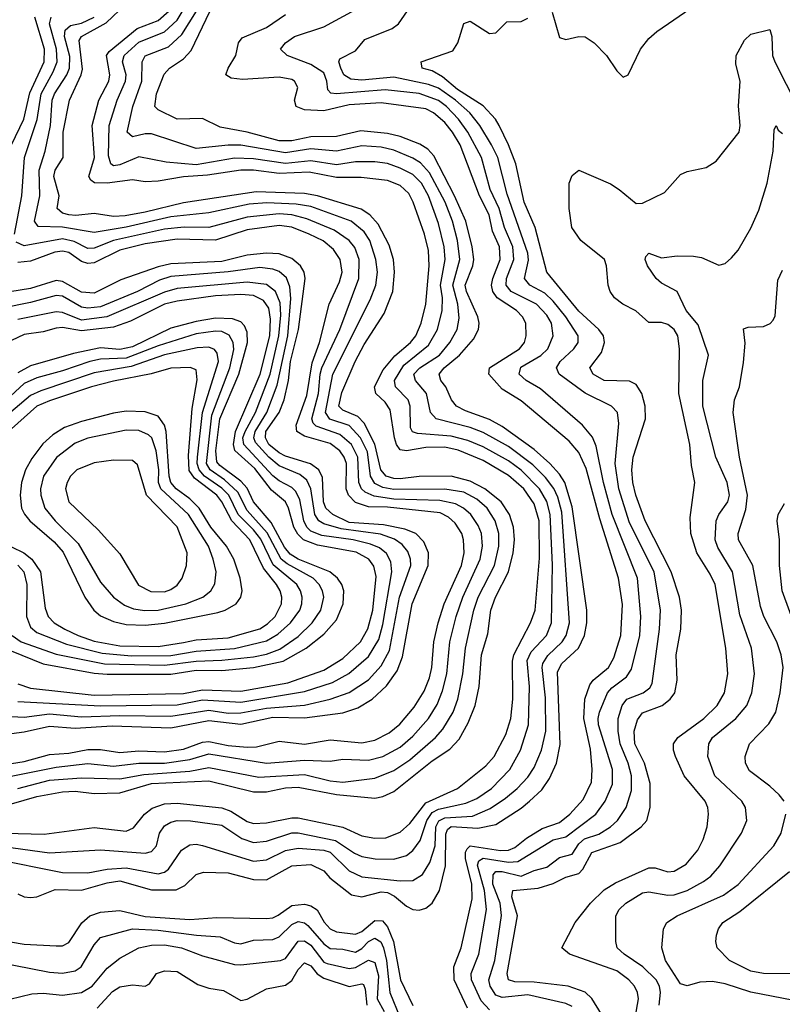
# Model space of a CAD drawing. Header units: inches. Extents: x 1173000 to 1307049, y 522583 to 678455.
# Tile 526 of 617: x 1210396 to 1212789, y 662993 to 666083. Entities that reach past the tile are written whole.
import ezdxf

# ---------------------------------------------------------------- set-up
doc = ezdxf.new("R2010")
doc.units = ezdxf.units.IN
doc.header["$MEASUREMENT"] = 0
doc.layers.add('B2616', color=7, linetype='Continuous')

msp = doc.modelspace()

# ---------------------------------------------------------------- linework, layer by layer
at = {"layer": 'B2616', "color": 5}
for points, elevation in [([(1212130, 662986.2), (1212110, 662995.3), (1211990, 663022.9), (1211910, 663014.6), (1211890, 663021.8), (1211871.9, 663050), (1211868.6, 663070), (1211886.9, 663130), (1211908, 663272), (1211903.6, 663310), (1211881.1, 663370), (1211881.2, 663398.8), (1211890, 663409.7), (1211910, 663410), (1211970, 663395.1), (1212010, 663412.4), (1212050, 663423), (1212090, 663453.5), (1212130, 663464.3), (1212150, 663496.4), (1212167.8, 663512.2), (1212213.3, 663526.7), (1212250.2, 663549.8), (1212271.7, 663570), (1212299.2, 663610), (1212315.7, 663664.3), (1212315.6, 663710), (1212305, 663750), (1212280.5, 663810), (1212273.6, 663850), (1212274.4, 663890), (1212286.7, 663930), (1212301.5, 663950), (1212352.1, 663970), (1212373.6, 663986.4), (1212380.4, 663999.6), (1212403.4, 664170), (1212406.3, 664230), (1212386.8, 664350), (1212310, 664504.2), (1212276.5, 664610), (1212264.8, 664690), (1212275.6, 664815.6), (1212272.2, 664850), (1212253.1, 664870), (1212170.2, 664910.2), (1212088.7, 664970), (1212080.1, 664990), (1212091.8, 665010), (1212135.3, 665050), (1212148.2, 665070), (1212148.3, 665090), (1212109.7, 665150), (1212070, 665199.5), (1212043.9, 665223.9), (1211997.1, 665250), (1211979.8, 665270), (1211992.3, 665327.7), (1211990.6, 665350), (1211925.2, 665534.8), (1211896.1, 665650), (1211876, 665690), (1211840.1, 665750), (1211808.3, 665790), (1211763, 665830), (1211710, 665867.4), (1211679.3, 665879.3), (1211570, 665901.7), (1211470, 665893.2), (1211435.6, 665895.6), (1211413.2, 665910), (1211404.2, 665930), (1211397.7, 665950), (1211400.7, 665959.3), (1211450, 665984.9), (1211479.1, 666020.9), (1211565.1, 666054.9), (1211584.4, 666070), (1211676.6, 666203.4)], 1340), ([(1210390, 663339.9), (1210410, 663330.1), (1210430, 663327.5), (1210450, 663330.1), (1210507.2, 663352.8), (1210590, 663351.2), (1210670, 663373.6), (1210710, 663379.8), (1210810, 663352.2), (1210887.4, 663352.6), (1210914.7, 663365.3), (1210950, 663400.1), (1210973, 663407), (1211050, 663405.6), (1211130, 663384.8), (1211170, 663383.3), (1211250, 663427.7), (1211310, 663431.7), (1211350, 663411.6), (1211369.6, 663390), (1211436.7, 663336.7), (1211470, 663330.4), (1211530, 663345.4), (1211550, 663343.2), (1211572.4, 663332.4), (1211610, 663300.8), (1211630, 663290.6), (1211650, 663288.4), (1211670, 663294.2), (1211690, 663310.1), (1211713.6, 663350), (1211732.5, 663427.5), (1211732.8, 663527.2), (1211738.7, 663541.3), (1211750, 663550.9), (1211833.9, 663546.1), (1211890, 663557.3), (1211970, 663608.6), (1211995.5, 663630), (1212034.3, 663665.7), (1212058.9, 663701.1), (1212080.8, 663750), (1212092, 663808), (1212083.6, 664036.4), (1212097.7, 664062.3), (1212149.4, 664110.6), (1212168.5, 664150), (1212176.1, 664190), (1212175.2, 664230), (1212130, 664553.6), (1212106.2, 664630), (1212090, 664656.4), (1212059.9, 664690), (1212010, 664733.6), (1211910, 664805.7), (1211870, 664827.9), (1211794.7, 664854.7), (1211766.6, 664870), (1211750.8, 664890), (1211733.5, 664930), (1211717.4, 664950), (1211712.2, 664970), (1211728.1, 664990), (1211776.2, 665030), (1211819.9, 665080.1), (1211835.9, 665110), (1211838.3, 665130), (1211833.7, 665150), (1211797.8, 665230), (1211794.3, 665250), (1211817.6, 665310), (1211820.7, 665330), (1211816.3, 665370), (1211795.8, 665450), (1211760.8, 665530), (1211695.4, 665655.4), (1211676.6, 665676.6), (1211651.6, 665691.6), (1211590, 665715.5), (1211550, 665725.2), (1211466.3, 665733.7), (1211390, 665716.4), (1211310, 665714.6), (1211250, 665702.9), (1211210, 665702), (1211110, 665730), (1211025.2, 665745.2), (1210970, 665773), (1210890, 665770.4), (1210830, 665799.5), (1210819.9, 665810), (1210825.1, 665850), (1210848.9, 665911.1), (1210866.2, 665930), (1210910, 665959.9), (1210933.8, 665986.2), (1211005.4, 666134.6)], 1420), ([(1211870, 662975.8), (1211843.9, 663003.9), (1211813.7, 663070), (1211812.6, 663090), (1211836.9, 663150), (1211860.9, 663290), (1211855, 663350), (1211832.8, 663430), (1211836.5, 663443.5), (1211850, 663451.6), (1211930, 663438.8), (1211959.1, 663440.9), (1212070, 663508.9), (1212110, 663518.5), (1212203.9, 663590), (1212233.6, 663630), (1212256.5, 663683.5), (1212255.7, 663730), (1212212.4, 663870), (1212211.1, 663890), (1212215.2, 663910), (1212240.1, 663970), (1212253.9, 663986.1), (1212299.8, 664020.2), (1212315.7, 664044.3), (1212341.5, 664150), (1212344.9, 664210), (1212334.9, 664330), (1212254.6, 664530), (1212227.6, 664630), (1212204.6, 664744.6), (1212192.9, 664772.9), (1212162.2, 664810), (1212030, 664924.2), (1211985.5, 664950), (1211963.8, 664970), (1211968.2, 664991.8), (1212031, 665029), (1212053.2, 665050), (1212069.5, 665090), (1212064.4, 665130), (1212050, 665155.5), (1212017.3, 665190), (1211937.7, 665230), (1211922.7, 665250), (1211923.3, 665270), (1211946.5, 665330), (1211943.9, 665370), (1211916.9, 665430), (1211900.2, 665490), (1211872.5, 665550), (1211844.7, 665650), (1211801.9, 665730), (1211772.8, 665770), (1211734.8, 665810), (1211710, 665829.2), (1211650, 665851.4), (1211542.8, 665862.8), (1211390, 665849.5), (1211372.2, 665852.2), (1211362.9, 665862.9), (1211359.8, 665890), (1211350, 665915.3), (1211310, 665942.3), (1211235.4, 665970), (1211214.2, 665990), (1211229.8, 666010), (1211258.8, 666030), (1211350, 666060.1), (1211510, 666147.7)], 1360), ([(1210230, 663504), (1210490, 663468.6), (1210650, 663478), (1210790, 663467.4), (1210810, 663472), (1210825.2, 663490), (1210834.9, 663530), (1210850, 663553.1), (1210870, 663564.7), (1210890, 663569.2), (1210931.6, 663568.4), (1211030, 663555.5), (1211093.2, 663513.2), (1211130, 663500.6), (1211170, 663505.1), (1211250, 663530.7), (1211270, 663530.7), (1211386.6, 663506.6), (1211446.7, 663466.7), (1211470, 663457), (1211511, 663449), (1211570, 663448.3), (1211610, 663459.7), (1211630, 663475.2), (1211652.6, 663507.4), (1211673.7, 663570), (1211690, 663594.7), (1211710, 663605), (1211796.3, 663623.7), (1211830, 663638.4), (1211877, 663670), (1211933.6, 663730), (1211967.9, 663790), (1211992.9, 663870), (1211995.4, 663990), (1211988.5, 664071.5), (1212001.2, 664098.8), (1212049.2, 664150), (1212064.3, 664190), (1212067.7, 664372.3), (1212061, 664530), (1212050.3, 664570.3), (1212026.9, 664610), (1211970, 664668.5), (1211930, 664698.7), (1211850, 664742.3), (1211802.3, 664762.3), (1211750, 664775.4), (1211644.1, 664784.1), (1211628.8, 664788.8), (1211622.1, 664802.1), (1211621.3, 664870), (1211615.3, 664890), (1211574.8, 664930), (1211571.7, 664950), (1211601.8, 664998.2), (1211679, 665061), (1211707.3, 665110), (1211721.5, 665170), (1211722.2, 665210), (1211716.4, 665250), (1211730.7, 665330), (1211727.5, 665370), (1211710, 665442.6), (1211678.7, 665530), (1211657, 665570), (1211630, 665596.3), (1211590, 665617), (1211550, 665631.2), (1211510, 665636.2), (1211450, 665636.1), (1211390, 665627.1), (1211310, 665639.8), (1211230, 665631.3), (1211130, 665645.8), (1211070, 665648.5), (1210950, 665626.7), (1210855.4, 665635.4), (1210770, 665652.1), (1210710, 665627.3), (1210690, 665623.8), (1210681.5, 665630), (1210675.1, 665655.1), (1210677.2, 665750), (1210701.7, 665830), (1210728.2, 665890), (1210729.7, 665910), (1210719.1, 665950), (1210724.1, 665970), (1210770, 666012.3), (1210850, 666044.8), (1210890, 666081.5), (1210919.8, 666130)], 1460), ([(1210310.4, 663450), (1210530, 663406.8), (1210610, 663405), (1210670, 663417.3), (1210730, 663421.1), (1210830, 663402.8), (1210850, 663407.3), (1210862.7, 663417.3), (1210903.3, 663476.7), (1210930, 663493.4), (1210950, 663495.5), (1210970, 663491), (1211130, 663441.9), (1211170, 663445.8), (1211230, 663475.6), (1211270, 663482.8), (1211350, 663476.1), (1211370, 663470), (1211430, 663412), (1211470, 663393), (1211590, 663380.4), (1211630, 663381.4), (1211659.7, 663400.3), (1211682.5, 663437.5), (1211699.8, 663490), (1211701.5, 663550), (1211710.9, 663569.1), (1211730, 663577.5), (1211816.8, 663583.2), (1211872.3, 663607.7), (1211920.7, 663639.3), (1211957.3, 663670), (1211990, 663705.2), (1212010, 663736.4), (1212033.3, 663790), (1212046.5, 663850), (1212045.6, 663954.4), (1212035.4, 664050), (1212038, 664062), (1212053.1, 664086.9), (1212098.4, 664130), (1212110.5, 664150), (1212121.5, 664190), (1212097, 664537), (1212084.7, 664584.7), (1212071.8, 664611.8), (1212046, 664646), (1212006.1, 664686.1), (1211930, 664743.4), (1211850, 664787.6), (1211810, 664802.8), (1211702.4, 664830), (1211684.8, 664850), (1211673, 664910), (1211637.6, 664950), (1211632.7, 664970), (1211651.9, 664990), (1211712.8, 665030), (1211746.1, 665070), (1211768.4, 665110), (1211774.5, 665145.5), (1211770.8, 665190), (1211755.1, 665250), (1211777.2, 665330), (1211769.5, 665390), (1211753.6, 665450), (1211730.9, 665510), (1211681.9, 665601.9), (1211653.7, 665633.7), (1211630, 665647.7), (1211570, 665673.5), (1211530, 665682.5), (1211470, 665686.3), (1211390, 665670.4), (1211310, 665676.9), (1211230, 665664.8), (1211090, 665688.9), (1211050, 665689.1), (1210950, 665678.4), (1210810, 665724), (1210790, 665724.7), (1210750, 665715.4), (1210732.8, 665730), (1210751, 665810), (1210779, 665890), (1210780.8, 665950), (1210790, 665969.4), (1210862.9, 665997.1), (1210904.3, 666035.7), (1210950.7, 666109.3)], 1440), ([(1210350, 663529.8), (1210473.2, 663526.8), (1210630, 663547.8), (1210730, 663536.4), (1210753, 663547), (1210787.9, 663590), (1210811.3, 663608.7), (1210850, 663621.8), (1210890, 663623.9), (1211030, 663608.9), (1211058.6, 663598.6), (1211110, 663566.4), (1211130, 663560.1), (1211170, 663561.8), (1211250, 663577.8), (1211270, 663577.9), (1211410, 663549.2), (1211470, 663521.4), (1211510, 663514.6), (1211544.4, 663515.6), (1211590, 663533.3), (1211620, 663560), (1211670, 663624.7), (1211770, 663670.4), (1211858.8, 663741.2), (1211885.1, 663770), (1211921, 663839), (1211937.2, 663890), (1211943.5, 663950), (1211942.6, 664070), (1211946.7, 664090), (1211999, 664190), (1212013.7, 664230), (1212026.8, 664393.2), (1212025.6, 664510), (1212010, 664563.7), (1211978.4, 664610), (1211930, 664652.1), (1211850, 664699.5), (1211771.6, 664731.6), (1211730, 664740.8), (1211670, 664740.3), (1211610, 664729.7), (1211590, 664732.9), (1211577.9, 664750), (1211572, 664770), (1211558.6, 664858.6), (1211542.6, 664882.6), (1211513.5, 664910), (1211509.1, 664930), (1211536.7, 664983.3), (1211572.7, 665027.3), (1211622.5, 665070), (1211638.7, 665090), (1211656.3, 665130), (1211670.6, 665189.4), (1211680.8, 665310), (1211678.3, 665358.3), (1211666.2, 665410), (1211630.9, 665510), (1211616.9, 665536.9), (1211590, 665562.4), (1211550, 665577.5), (1211467.4, 665587.4), (1211390, 665587), (1211304, 665604), (1211210, 665599.5), (1211130, 665610), (1211089.7, 665610.3), (1210985.8, 665594.2), (1210910, 665589.6), (1210830, 665575.7), (1210790, 665574.1), (1210750, 665580.1), (1210670.8, 665569.2), (1210630.8, 665570.8), (1210619.1, 665579.1), (1210613.3, 665590), (1210630.6, 665650), (1210623.5, 665750), (1210644.8, 665830), (1210675.8, 665890), (1210679.2, 665910), (1210668.4, 665970), (1210676.8, 665983.2), (1210764.7, 666055.3), (1210830, 666080.3), (1210864.6, 666110)], 1480), ([(1210370, 663622.1), (1210450, 663644.5), (1210530, 663659.6), (1210570, 663662), (1210630, 663654.4), (1210710, 663656.8), (1210810, 663685.8), (1210990, 663693.6), (1211130, 663659.1), (1211170, 663659.6), (1211230, 663672.5), (1211270, 663674.5), (1211390, 663651.4), (1211510, 663640.2), (1211535.1, 663644.9), (1211570, 663660.9), (1211690, 663756.6), (1211746.1, 663793.9), (1211774.9, 663825.1), (1211803.7, 663876.3), (1211825.7, 663930), (1211837.4, 663990), (1211845.3, 664090), (1211865, 664155), (1211874.4, 664230), (1211889.1, 664270), (1211929.9, 664350), (1211944.8, 664410), (1211948.8, 664450), (1211945.7, 664490), (1211932.9, 664530), (1211906.6, 664570), (1211855.9, 664610), (1211810, 664634.7), (1211749.8, 664650.2), (1211650, 664649.1), (1211590, 664641.8), (1211570, 664642.4), (1211546.1, 664650), (1211529.7, 664669.7), (1211510.6, 664750.6), (1211476.9, 664816.9), (1211457.3, 664837.3), (1211410, 664857), (1211397.9, 664870), (1211407.1, 664912.9), (1211449.2, 665010), (1211477.1, 665062.9), (1211539.8, 665160.2), (1211566.8, 665230), (1211572.4, 665290), (1211568.8, 665330), (1211554.9, 665374.9), (1211520.6, 665440.6), (1211495, 665470), (1211467.9, 665487.9), (1211330, 665530.3), (1211290, 665537.4), (1211137.7, 665542.3), (1210910, 665508.3), (1210790, 665478.1), (1210727.1, 665467.1), (1210690, 665464.9), (1210630, 665473.9), (1210572.1, 665467.9), (1210549.8, 665469.8), (1210530, 665475.1), (1210513.7, 665490), (1210519.9, 665530), (1210502.7, 665590), (1210507, 665610), (1210531.9, 665650), (1210532.9, 665730), (1210552.1, 665830), (1210589.1, 665910), (1210592.8, 665927.2), (1210582.9, 666017.1), (1210590.4, 666030), (1210667.3, 666072.7), (1210728.8, 666131.2)], 1520), ([(1212066.5, 666106.5), (1212090, 666027), (1212110, 666020.3), (1212150, 666030.3), (1212170, 666028.9), (1212198.9, 666010), (1212237, 665970), (1212270, 665921.6), (1212290, 665902.4), (1212305.2, 665910), (1212343.7, 665990), (1212370, 666023.2), (1212395, 666045), (1212518.9, 666130)], 1320), ([(1210370, 665690), (1210408.9, 665770), (1210427.3, 665852.7), (1210472.6, 665950), (1210474.3, 665990), (1210443.8, 666090)], 1580), ([(1210379.9, 665410), (1210402.8, 665530), (1210411.4, 665650), (1210451, 665769), (1210462.9, 665850), (1210501.5, 665918.5), (1210513.3, 665950), (1210511.1, 665990), (1210489.7, 666070), (1210494.9, 666090)], 1560), ([(1210390, 663669.8), (1210490, 663695.7), (1210590, 663703.7), (1210710, 663700.9), (1210785.9, 663714.1), (1210930, 663724.2), (1210990, 663736.1), (1211146, 663706), (1211290, 663713.9), (1211370, 663694), (1211410, 663690.1), (1211510, 663702.1), (1211570, 663726.7), (1211620, 663760), (1211700.3, 663830), (1211723.7, 663856.3), (1211756, 663910), (1211771.1, 663950), (1211786.6, 664030), (1211794.5, 664110), (1211821.3, 664230), (1211834.7, 664270), (1211886.4, 664370), (1211899.6, 664430), (1211899.4, 664470), (1211888.2, 664510), (1211862.4, 664550), (1211830, 664578.3), (1211790, 664600.2), (1211730, 664609.4), (1211570, 664607.8), (1211535, 664615), (1211510, 664627.5), (1211496.6, 664650), (1211487, 664727), (1211465.2, 664770), (1211430, 664809), (1211368.7, 664828.7), (1211355.4, 664850), (1211378.6, 664970), (1211496.2, 665203.8), (1211514, 665250), (1211518.6, 665290), (1211514, 665330), (1211495.1, 665390), (1211477.3, 665417.3), (1211436, 665450), (1211310, 665496), (1211263.8, 665503.8), (1211171.9, 665508.1), (1211115.9, 665504.1), (1210990, 665476.4), (1210870, 665463.4), (1210730, 665431), (1210630, 665415.2), (1210530, 665432), (1210453.6, 665433.6), (1210442.7, 665450), (1210459.5, 665530), (1210457.1, 665610), (1210475.7, 665670), (1210492.7, 665750), (1210498.3, 665830), (1210505.4, 665850), (1210543.9, 665910), (1210551.9, 665930), (1210553.2, 665966.8), (1210536.6, 666030), (1210539, 666050), (1210555.6, 666064.4), (1210590, 666071.4), (1210629.4, 666090.6)], 1540), ([(1211800.7, 662980.7), (1211759.6, 663070), (1211758.7, 663110), (1211781.7, 663170), (1211816.2, 663323.8), (1211814.9, 663370), (1211795.4, 663450), (1211794.6, 663470), (1211799.7, 663480.3), (1211810, 663490), (1211904.2, 663475.8), (1211930, 663476.8), (1211950, 663484.6), (1211985.8, 663514.2), (1212035.1, 663544.9), (1212090, 663563.5), (1212122.7, 663590), (1212164.4, 663635.6), (1212190.3, 663690), (1212192.8, 663730), (1212187, 663793), (1212166.6, 663890), (1212169.8, 663950.3), (1212184.7, 663995.3), (1212195.9, 664010), (1212243.4, 664050), (1212260.2, 664079.8), (1212281.9, 664150), (1212287.8, 664247.8), (1212275.5, 664330), (1212216, 664516), (1212173.8, 664673.8), (1212150, 664724.2), (1212119.7, 664759.7), (1211970, 664886.8), (1211910, 664923.6), (1211868.4, 664970), (1211870.5, 664990), (1211964.5, 665050), (1211979.9, 665070), (1211985.7, 665090), (1211984.1, 665130), (1211973.5, 665150), (1211955, 665170), (1211894.6, 665210), (1211880.2, 665230), (1211876.6, 665250), (1211880.9, 665270), (1211904, 665330), (1211901.8, 665370), (1211879.2, 665419.2), (1211869, 665470), (1211838.8, 665530), (1211777.8, 665690), (1211754, 665730), (1211730, 665759.6), (1211694.7, 665790), (1211670, 665802.5), (1211530, 665822), (1211430, 665815.2), (1211350, 665797), (1211290, 665799.6), (1211263.7, 665810), (1211258.7, 665830), (1211269.1, 665870), (1211257.8, 665890), (1211250, 665894.7), (1211210, 665902), (1211094.7, 665894.7), (1211059.2, 665899.2), (1211043.2, 665910), (1211049.9, 665930), (1211074.6, 665970), (1211083.1, 666010), (1211094, 666026), (1211170, 666057.9), (1211230, 666098.4)], 1380), ([(1212221.7, 662961.7), (1212190.9, 663010.9), (1212170.8, 663030.8), (1212117.4, 663050), (1212010, 663062.5), (1211950, 663063.4), (1211929.9, 663070), (1211925.2, 663090), (1211958.3, 663270), (1211939.8, 663330), (1211943.4, 663350), (1212023.1, 663356.9), (1212070, 663371.9), (1212110, 663392.1), (1212150, 663403.4), (1212163, 663417), (1212191.2, 663468.8), (1212279.8, 663500.2), (1212346, 663550), (1212363.7, 663570), (1212374.7, 663610), (1212374.2, 663685.8), (1212356.9, 663750), (1212326.2, 663810), (1212324.5, 663850), (1212334.5, 663885.5), (1212350, 663907.4), (1212412.1, 663930), (1212437.5, 663950), (1212451.8, 663970), (1212459.4, 664010), (1212455.6, 664090), (1212470.3, 664170), (1212472.2, 664230), (1212465.9, 664270), (1212439.8, 664350), (1212358.3, 664510), (1212328.9, 664590), (1212320.3, 664630), (1212317, 664670), (1212321.5, 664710), (1212360.1, 664830), (1212359.1, 664870), (1212348.6, 664910), (1212330, 664938.1), (1212310, 664948.5), (1212230.2, 664950.2), (1212195.6, 664970), (1212184.9, 664990), (1212221.9, 665038.1), (1212230.9, 665070), (1212227.5, 665090), (1212213.3, 665110), (1212150, 665167.4), (1212049.9, 665290), (1212013.3, 665430), (1211978.6, 665510), (1211952.5, 665630), (1211930.1, 665690.1), (1211900.8, 665750), (1211888.9, 665770), (1211850, 665812.6), (1211770, 665863), (1211722.9, 665902.9), (1211690, 665922.2), (1211658.9, 665930), (1211656.3, 665950), (1211754.9, 665985.1), (1211770.6, 666009.4), (1211790, 666070.4), (1211810, 666077.8), (1211870, 666039.7), (1211890, 666041.2), (1211924.3, 666075.7), (1211970, 666077.1), (1211990, 666086.8)], 1320), ([(1212327.7, 662950), (1212337.3, 663010), (1212335.1, 663030), (1212325.6, 663050), (1212307.8, 663070), (1212270, 663098), (1212120.9, 663150), (1212097.6, 663170), (1212139, 663250), (1212187.2, 663310), (1212230, 663351.7), (1212265.8, 663374.2), (1212370, 663421.4), (1212390, 663420.7), (1212430, 663408.9), (1212450, 663410.5), (1212487.5, 663432.5), (1212523.5, 663476.5), (1212540.8, 663510), (1212553.3, 663550), (1212557.6, 663590), (1212555, 663610), (1212546.7, 663630), (1212481.4, 663710), (1212453.4, 663770), (1212447.2, 663790), (1212447.2, 663810), (1212461.6, 663830), (1212542.6, 663890), (1212584.6, 663930), (1212607.7, 663970), (1212617.7, 664030), (1212611.9, 664110), (1212578, 664310), (1212563, 664343), (1212520.6, 664410), (1212501.7, 664470), (1212499.4, 664520.6), (1212514, 664630), (1212503.9, 664683.9), (1212498.5, 664750), (1212464.2, 664910), (1212466.7, 665050), (1212461.5, 665090), (1212449.9, 665110), (1212430, 665126.1), (1212410, 665132.1), (1212370, 665131.9), (1212328.9, 665168.9), (1212288.4, 665190), (1212262.8, 665210), (1212248.8, 665230), (1212242.2, 665250), (1212237.5, 665310), (1212231.2, 665330), (1212156.4, 665390), (1212128.2, 665430), (1212120.2, 665490), (1212119.7, 665570), (1212130, 665593.4), (1212150, 665610.3), (1212250, 665567), (1212277.4, 665550), (1212330, 665505.8), (1212350, 665506.8), (1212419.5, 665540.5), (1212470, 665596.9), (1212490, 665606.2), (1212550, 665618.5), (1212581.8, 665638.2), (1212653.7, 665730), (1212656.5, 665750), (1212651.7, 665811.7), (1212656.7, 665890), (1212643.3, 665943.3), (1212644.6, 665970), (1212670, 666018.1), (1212690, 666036.6), (1212750, 666051.5), (1212756.3, 666030), (1212758.6, 665970), (1212766, 665950), (1212836.3, 665810)], 1280), ([(1212402.7, 662990), (1212406.8, 663030), (1212403.3, 663050), (1212393, 663070), (1212350.9, 663110.9), (1212293.1, 663150), (1212271.3, 663170), (1212266.8, 663190), (1212266.9, 663270), (1212277.5, 663290), (1212297.7, 663310), (1212350, 663342.8), (1212370, 663346.2), (1212430, 663335.3), (1212450, 663336.4), (1212490, 663350.4), (1212542.2, 663377.8), (1212564.9, 663395.1), (1212592.5, 663427.5), (1212660.6, 663530), (1212677.7, 663570), (1212673.4, 663610), (1212661.7, 663630), (1212577.1, 663710), (1212555, 663770), (1212558.2, 663810), (1212569.9, 663830), (1212643.6, 663890), (1212677.3, 663930), (1212693.6, 663970), (1212701.3, 664030), (1212692.4, 664110), (1212655.3, 664215.3), (1212633, 664350), (1212586.3, 664426.3), (1212578, 664450), (1212581.2, 664510), (1212589.4, 664530), (1212618.1, 664570), (1212623.4, 664590), (1212616.1, 664630), (1212579.9, 664710), (1212539.1, 664870), (1212539.9, 664950), (1212557.8, 665030), (1212525.5, 665125.5), (1212487.3, 665170), (1212458.8, 665230), (1212410, 665256.2), (1212393.3, 665270), (1212366.5, 665310), (1212358.5, 665330), (1212360.3, 665339.7), (1212369.8, 665350.2), (1212410, 665334.9), (1212458.9, 665341.1), (1212510, 665341), (1212535.9, 665335.9), (1212590, 665312.2), (1212610, 665317.1), (1212630, 665334.9), (1212650, 665359.3), (1212690, 665428.3), (1212715.4, 665484.6), (1212741.1, 665570), (1212760.7, 665670), (1212763.6, 665736.4), (1212770, 665750.4), (1212776.2, 665736.2), (1212790, 665725.2)], 1260), ([(1210343.5, 663703.5), (1210510, 663737.1), (1210610, 663748), (1210690, 663740.1), (1210770, 663749.1), (1210850, 663749.1), (1210930, 663761.2), (1210990, 663778.4), (1211170, 663749.4), (1211290, 663759), (1211370, 663755.6), (1211410, 663761.8), (1211490, 663759), (1211535.8, 663770), (1211590, 663800.2), (1211630, 663834.3), (1211679.1, 663890), (1211706.1, 663933.9), (1211723.1, 663976.9), (1211735.9, 664030), (1211745.7, 664130), (1211766, 664210), (1211786.7, 664270), (1211841.3, 664390), (1211848, 664430), (1211844.9, 664470), (1211835.1, 664495.1), (1211811.4, 664530), (1211789, 664550), (1211763.5, 664563.5), (1211714.2, 664574.2), (1211570, 664577.7), (1211507.8, 664587.8), (1211480.3, 664600.3), (1211468.9, 664610), (1211460.7, 664630), (1211457.1, 664710), (1211436.7, 664750), (1211400.9, 664780.9), (1211326.8, 664806.8), (1211316.4, 664816.4), (1211312.9, 664830), (1211333.2, 664910), (1211338.5, 664970), (1211344.3, 664990), (1211400.5, 665110), (1211460.6, 665270), (1211460.8, 665330), (1211447.5, 665367.5), (1211430.3, 665390), (1211382.3, 665422.3), (1211297.2, 665457.2), (1211250.3, 665470.3), (1211210, 665473.2), (1211110, 665463), (1210990, 665430.7), (1210911.7, 665431.7), (1210850, 665425.7), (1210690.8, 665389.2), (1210630, 665365.7), (1210610, 665364.9), (1210566.6, 665386.6), (1210530, 665394.7), (1210410, 665372.4), (1210384.8, 665384.8)], 1560), ([(1210350, 663745.7), (1210410, 663754.3), (1210490, 663776.8), (1210550, 663780.9), (1210610, 663792.3), (1210650, 663792.6), (1210710, 663783.2), (1210770, 663788.3), (1210850, 663785.6), (1210910, 663793.6), (1210970, 663815.5), (1210990, 663817.8), (1211050, 663805.1), (1211110, 663799.3), (1211138.7, 663801.3), (1211210, 663818.1), (1211290, 663809.3), (1211370, 663822.7), (1211470, 663812.9), (1211510, 663821.7), (1211555.5, 663844.5), (1211588.5, 663871.5), (1211634.3, 663925.7), (1211664.9, 663975.1), (1211682.2, 664017.8), (1211689.5, 664050), (1211695.9, 664130), (1211709, 664190), (1211727.6, 664250), (1211782.3, 664370), (1211790.2, 664410), (1211788.7, 664450), (1211783.2, 664470), (1211762.6, 664502.6), (1211741.7, 664521.7), (1211715.5, 664535.5), (1211550, 664552.7), (1211490, 664554.1), (1211450, 664567.4), (1211427.5, 664590), (1211420.5, 664610), (1211421.3, 664690), (1211414.3, 664710), (1211400.4, 664730), (1211370, 664752.6), (1211290, 664775.9), (1211265.9, 664790), (1211263.2, 664810), (1211297.1, 664902.9), (1211314.2, 665005.8), (1211336.7, 665070), (1211367.4, 665190), (1211399.7, 665260.3), (1211407.9, 665290), (1211402, 665330), (1211381.2, 665361.2), (1211348.3, 665388.3), (1211304.8, 665410), (1211250, 665431), (1211210, 665436.5), (1211110, 665423.5), (1211010, 665391), (1210890, 665394.1), (1210790, 665379.5), (1210710, 665359.6), (1210630, 665319.6), (1210610, 665317.1), (1210590, 665324.2), (1210550, 665352.1), (1210530, 665356.6), (1210506.5, 665353.5), (1210430, 665324.7), (1210390, 665320.2)], 1580), ([(1210370, 663843), (1210410, 663847.4), (1210490, 663865.3), (1210570, 663859.9), (1210686.5, 663866.5), (1210870, 663860.9), (1210990, 663883.1), (1211090, 663871.8), (1211190, 663893.4), (1211290, 663892.3), (1211410, 663908), (1211457.3, 663922.8), (1211502.5, 663950), (1211547.3, 663992.7), (1211580.6, 664039.4), (1211597, 664083), (1211627.6, 664250), (1211677.7, 664370), (1211678.7, 664410), (1211664.6, 664444.6), (1211639.4, 664470), (1211604.2, 664484.2), (1211537.8, 664497.8), (1211430, 664504.7), (1211378.5, 664530), (1211357, 664550), (1211349.3, 664569.3), (1211346, 664646), (1211334.9, 664670), (1211308.8, 664688.8), (1211230, 664713.4), (1211210, 664723.8), (1211177.7, 664750), (1211167.1, 664770), (1211167.9, 664790), (1211209.8, 664850), (1211225.9, 664890), (1211239.8, 664950), (1211246, 665010), (1211270.6, 665110), (1211291.8, 665270), (1211288.3, 665290), (1211277, 665310), (1211250, 665332.7), (1211210, 665347.4), (1211170, 665350.2), (1211110, 665343.2), (1211030, 665323.8), (1210870, 665316.4), (1210830, 665307.3), (1210713.7, 665266.3), (1210630, 665224.1), (1210590, 665228), (1210530, 665260.6), (1210510, 665263.9), (1210430, 665238.6), (1210267, 665213)], 1620), ([(1210370, 663895.5), (1210410, 663893.7), (1210490, 663904.4), (1210590, 663895.3), (1210710, 663899.6), (1210870, 663897.3), (1210990, 663916.3), (1211050, 663906.9), (1211090, 663907.1), (1211170, 663922.2), (1211290, 663931.5), (1211370, 663950), (1211430, 663970.9), (1211490, 664011.5), (1211530, 664054.7), (1211556.8, 664103.2), (1211587.5, 664270), (1211623.7, 664370), (1211622.5, 664390), (1211613.7, 664413.7), (1211595.7, 664435.7), (1211572, 664452), (1211527.7, 664467.7), (1211404.4, 664484.4), (1211350, 664500.6), (1211334.3, 664510), (1211321.9, 664530), (1211310, 664610), (1211297.4, 664637.4), (1211275, 664655), (1211210, 664682.3), (1211177.9, 664710), (1211136.2, 664756.2), (1211130.5, 664770), (1211135.1, 664790), (1211171.7, 664850), (1211203.8, 664936.2), (1211237.2, 665090), (1211247.2, 665207.2), (1211244, 665244), (1211232.8, 665272.8), (1211210, 665292.6), (1211190, 665300.1), (1211150, 665305.3), (1211050, 665291.6), (1210870, 665276.9), (1210834.5, 665265.5), (1210765.2, 665230), (1210650, 665181.4), (1210610, 665176.8), (1210590, 665180.8), (1210530, 665215), (1210510, 665217.4), (1210430, 665194.6), (1210342.2, 665177.8)], 1640), ([(1212794.9, 663630), (1212779.6, 663650), (1212750, 663677.9), (1212686, 663726), (1212673.1, 663750), (1212672.4, 663770), (1212685.9, 663810), (1212746.6, 663873.4), (1212768.3, 663910), (1212782.5, 663970), (1212791.2, 664050), (1212785.2, 664090), (1212772, 664130), (1212731.3, 664210), (1212720.9, 664240.9), (1212696, 664370), (1212651.3, 664450), (1212650.5, 664470.5), (1212674.5, 664545.5), (1212680.3, 664590), (1212654.9, 664710), (1212635, 664850), (1212638.5, 664890), (1212654.7, 664930), (1212667, 665007), (1212672.4, 665067.6), (1212667.3, 665112.7), (1212682.3, 665117.7), (1212730, 665119.9), (1212750.9, 665129.1), (1212760.2, 665139.8), (1212767, 665153), (1212774.5, 665265.5), (1212790, 665296.5)], 1240), ([(1210390, 663943.1), (1210650, 663929.7), (1210890, 663933), (1210970, 663948.4), (1211090, 663941.1), (1211290, 663974.5), (1211377.4, 664002.6), (1211429.1, 664030.9), (1211490, 664084), (1211522.6, 664137.4), (1211535.5, 664184.5), (1211564.1, 664350), (1211561, 664381), (1211547.2, 664407.2), (1211525.2, 664425.2), (1211497.1, 664437.1), (1211442, 664450), (1211344.1, 664464.1), (1211310, 664477.3), (1211297.3, 664490), (1211287.2, 664510), (1211275.4, 664575.4), (1211262.4, 664602.4), (1211250, 664614.6), (1211210, 664635.3), (1211190, 664650.9), (1211099.7, 664750), (1211096.6, 664770), (1211103.3, 664790), (1211135.5, 664850), (1211182.4, 664970), (1211208.7, 665090), (1211215.2, 665155.2), (1211213.8, 665193.8), (1211198.9, 665230), (1211170, 665251.5), (1211110, 665259.1), (1210890, 665238.8), (1210850, 665227.7), (1210669.3, 665150), (1210590, 665140.1), (1210530, 665163.9), (1210510, 665165.8), (1210390, 665141.3)], 1660), ([(1210390, 663998.8), (1210430, 663985), (1210630, 663963.1), (1210910, 663967.9), (1210970, 663979.3), (1211090, 663975.7), (1211237.9, 664002.1), (1211350, 664041.6), (1211410, 664078.2), (1211464.9, 664130), (1211488.9, 664171.1), (1211504.4, 664230), (1211514.8, 664334.8), (1211507.7, 664367.7), (1211491.3, 664390), (1211451.8, 664411.8), (1211330, 664433.5), (1211287, 664450), (1211268.4, 664468.4), (1211256.4, 664490), (1211239.8, 664550), (1211229.9, 664570), (1211186.4, 664606.4), (1211134.1, 664674.1), (1211070.8, 664730.8), (1211067.2, 664750), (1211073.1, 664790), (1211150.9, 664970), (1211180.7, 665090), (1211183, 665143), (1211177.3, 665177.3), (1211161.4, 665201.4), (1211130, 665217.1), (1211090, 665220.3), (1211010, 665216.1), (1210890, 665199.5), (1210850, 665190), (1210743.6, 665136.4), (1210690, 665117.4), (1210590, 665105.7), (1210530, 665116.3), (1210510, 665114.8), (1210470, 665103.2), (1210410, 665094.5), (1210370, 665075.9)], 1680), ([(1210336, 664116), (1210470, 664061.3), (1210630, 664032.4), (1210670, 664028.4), (1210870, 664029.1), (1210950, 664040.9), (1211030, 664040.7), (1211130, 664049.4), (1211223.1, 664070), (1211294.5, 664110), (1211350, 664154.6), (1211390, 664199.1), (1211411.4, 664250), (1211412.7, 664290), (1211406.8, 664310), (1211393.5, 664330), (1211369.4, 664350), (1211270, 664390.1), (1211245.1, 664405.1), (1211227.3, 664427.3), (1211185.1, 664505.1), (1211130, 664569.9), (1211110, 664612.8), (1211090, 664634.3), (1211023.8, 664683.8), (1211015.1, 664695.1), (1211011.6, 664730), (1211024.3, 664830), (1211083.7, 664970), (1211110.7, 665070), (1211110, 665102), (1211101.8, 665121.8), (1211090, 665134.1), (1211064, 665144), (1211010, 665146.2), (1210950, 665135.8), (1210870, 665114.9), (1210750, 665056.1), (1210710, 665047.8), (1210650, 665052.6), (1210564.9, 665035.1), (1210430, 664995.9), (1210390, 664974.9)], 1720), ([(1210372.8, 664150), (1210400.3, 664130), (1210510, 664092.1), (1210661.7, 664061.7), (1210850, 664056.6), (1210950, 664069.9), (1211030, 664072.6), (1211130, 664083.7), (1211170, 664091.3), (1211212.5, 664107.5), (1211270, 664146.8), (1211313.9, 664190), (1211341.1, 664230), (1211349.9, 664270), (1211346.2, 664290), (1211335.6, 664310), (1211316.9, 664330), (1211234.8, 664374.8), (1211216.7, 664390), (1211172.3, 664472.3), (1211110, 664542.3), (1211080.1, 664600.1), (1211038.6, 664638.6), (1210993.6, 664670), (1210982.1, 664690), (1210998.5, 664841.5), (1211055.7, 664990), (1211067.5, 665047.5), (1211065.6, 665070), (1211052.8, 665092.8), (1211030, 665103.9), (1211010, 665105.6), (1210950, 665097), (1210830, 665059), (1210730, 665020.3), (1210650, 665017.7), (1210615.7, 665010), (1210530, 664980.2), (1210450, 664959.1), (1210410, 664940.6), (1210311.1, 664850)], 1740), ([(1210390.5, 664370.5), (1210408.6, 664350), (1210418.3, 664310), (1210416.9, 664210), (1210430, 664176.8), (1210450, 664159.1), (1210543.3, 664123.3), (1210654.8, 664094.8), (1210746.6, 664086.6), (1210870, 664087), (1210950, 664101.1), (1211070, 664109.5), (1211170, 664133.5), (1211206.1, 664153.9), (1211246.1, 664190), (1211275, 664230), (1211281.5, 664250), (1211282.6, 664270), (1211277.4, 664290), (1211265.3, 664310), (1211191.8, 664371.8), (1211152.2, 664452.2), (1211130, 664481.8), (1211081.9, 664530), (1211052.1, 664590), (1211030, 664612.6), (1210976.3, 664650), (1210959, 664670), (1210953.2, 664690), (1210953.8, 664710), (1210970.1, 664850), (1211019.8, 665010), (1211016.1, 665036.1), (1211007.5, 665047.5), (1210990, 665055.1), (1210953, 665053), (1210850, 665030.7), (1210745.9, 664994.1), (1210630, 664974), (1210461.9, 664918.1), (1210430, 664903.3), (1210347.1, 664832.9)], 1760), ([(1210370, 664428.9), (1210409.1, 664409.1), (1210433.7, 664390), (1210460.8, 664350), (1210476.1, 664236.1), (1210485.3, 664210), (1210503.9, 664190), (1210538.1, 664170), (1210579.1, 664150), (1210630, 664132.6), (1210710, 664117.7), (1210830, 664115.5), (1210910, 664127.9), (1210950, 664136.6), (1211050, 664142.9), (1211149.1, 664170.9), (1211173.7, 664186.3), (1211197.6, 664210), (1211217.6, 664250), (1211218.9, 664270), (1211213.6, 664290), (1211201.8, 664310), (1211161.5, 664361.5), (1211118.5, 664450), (1211061.4, 664510), (1211030.5, 664570), (1211014.1, 664590), (1210944.1, 664644.1), (1210928.3, 664668.3), (1210925.5, 664714.5), (1210937.4, 664862.6), (1210952.6, 664952.6), (1210950, 664984), (1210931, 664991), (1210870, 664988.9), (1210808.4, 664971.6), (1210690, 664948.4), (1210620.8, 664930), (1210490, 664886.8), (1210450, 664869.5), (1210370, 664799.1)], 1780), ([(1212868.8, 664070), (1212788.3, 664290), (1212780.6, 664370), (1212780.4, 664450), (1212772.8, 664510), (1212776.3, 664530), (1212796, 664564)], 1220), ([(1212824.9, 663004.9), (1212690, 663031.1), (1212610, 663056.8), (1212570, 663064.7), (1212530, 663062.3), (1212490, 663050.4), (1212470, 663056.8), (1212422.2, 663130), (1212411.3, 663170), (1212415.8, 663230), (1212426.2, 663250), (1212459.3, 663270), (1212604.6, 663335.4), (1212650.9, 663369.1), (1212762.7, 663490), (1212785.3, 663530), (1212799.9, 663590)], 1240), ([(1212850, 663088.2), (1212730, 663089.6), (1212690, 663097), (1212622.9, 663130), (1212585.1, 663170), (1212580.9, 663190), (1212582.8, 663210), (1212588.9, 663230), (1212602.8, 663250), (1212655.6, 663284.4), (1212811.2, 663410)], 1220), ([(1210330, 663195.3), (1210410, 663181.5), (1210510, 663175.9), (1210530, 663176.6), (1210550, 663186.9), (1210591, 663249), (1210616.5, 663270), (1210650, 663281.5), (1210710, 663287.5), (1210790, 663268.2), (1210930, 663258.6), (1211014.6, 663265.4), (1211170, 663262.2), (1211190, 663264.7), (1211207.1, 663272.9), (1211250, 663303.3), (1211290, 663306.6), (1211310, 663302.3), (1211329.2, 663289.2), (1211351.1, 663251.1), (1211370, 663229.4), (1211390, 663220.5), (1211450, 663212.9), (1211470, 663221.4), (1211510, 663256.3), (1211534.5, 663254.5), (1211550, 663235.7), (1211569.4, 663190), (1211590.9, 663070), (1211630, 662989.6)], 1380), ([(1210270, 663136.3), (1210490, 663094), (1210530, 663090.5), (1210570, 663097.5), (1210589.4, 663110.6), (1210630, 663179.8), (1210650, 663202.4), (1210750, 663229.5), (1210830, 663225.3), (1210950.5, 663209.5), (1211024.6, 663204.6), (1211070, 663185.8), (1211090, 663182.2), (1211130, 663193.8), (1211190, 663196.7), (1211210, 663204.1), (1211250, 663243.4), (1211270, 663252.3), (1211290, 663248.5), (1211300.5, 663240.5), (1211350, 663182.6), (1211370, 663168.2), (1211410, 663166.1), (1211450, 663156.4), (1211470, 663168.4), (1211490, 663189.8), (1211510, 663200.7), (1211529, 663189), (1211538.1, 663170), (1211547.3, 663130), (1211557, 663030), (1211590.3, 662950)], 1360), ([(1210330, 663000.5), (1210433.8, 663026.2), (1210470, 663027.7), (1210530, 663021.6), (1210590, 663030.4), (1210623.6, 663050), (1210670, 663106.4), (1210710, 663137.3), (1210770, 663169.6), (1210810, 663178.8), (1210850, 663179), (1210903.6, 663170), (1210970, 663145.4), (1211070, 663117.9), (1211090, 663116.4), (1211214.8, 663130), (1211230, 663136.5), (1211270, 663191), (1211290, 663192.2), (1211310, 663178.7), (1211350, 663124.6), (1211360.8, 663120.8), (1211430, 663105.3), (1211450, 663108.5), (1211490, 663131.6), (1211510, 663123.8), (1211521.8, 663081.8), (1211518, 663010), (1211539.9, 662970)], 1340), ([(1210639.3, 662980.7), (1210687, 663033), (1210710, 663048.2), (1210750, 663054.4), (1210790, 663050.2), (1210802.8, 663057.2), (1210824.8, 663090), (1210850, 663098.2), (1210890, 663095.3), (1210955.2, 663055.2), (1210990, 663043.4), (1211036, 663036), (1211090, 663004.6), (1211110, 663008.7), (1211170, 663041.8), (1211230, 663052.8), (1211250, 663067.3), (1211270, 663102.2), (1211290, 663123.4), (1211310, 663113.1), (1211329, 663089), (1211350, 663075.2), (1211430, 663048.4), (1211470, 663057.4), (1211474.6, 663054.6), (1211480.5, 663040.5), (1211485.1, 662990)], 1320)]:
    msp.add_lwpolyline(points, dxfattribs=dict(at, elevation=elevation))
for points, elevation in [([(1210730, 664854.4), (1210690, 664848.2), (1210590, 664822.1), (1210536.9, 664803.1), (1210500, 664780), (1210468.4, 664751.6), (1210434.4, 664705.6), (1210414.7, 664670), (1210401.6, 664630), (1210397.3, 664590), (1210401.6, 664550), (1210410.8, 664530.8), (1210427.6, 664510), (1210503.7, 664443.7), (1210532.1, 664412.1), (1210600.4, 664270), (1210628.5, 664230), (1210650, 664211.5), (1210690, 664194), (1210730, 664185.2), (1210790, 664182.9), (1210850, 664188.9), (1211017.5, 664222.5), (1211040.9, 664230), (1211075.5, 664250), (1211090.3, 664270), (1211093.8, 664290), (1211087.5, 664330), (1211068.3, 664390), (1211044.7, 664430), (1210996.2, 664490), (1210959.6, 664550), (1210930, 664579.4), (1210887.5, 664610), (1210870.2, 664630), (1210865.2, 664650), (1210855.6, 664790), (1210850, 664810.5), (1210830, 664838.1), (1210790, 664852)], 1820), ([(1210730, 664795), (1210610, 664768.9), (1210570, 664754), (1210511.5, 664708.5), (1210470.8, 664650), (1210461.5, 664610), (1210462.2, 664590), (1210475.4, 664550), (1210506.9, 664510), (1210579, 664439), (1210650, 664317.3), (1210690.7, 664270), (1210725, 664245), (1210753.5, 664233.5), (1210788.4, 664228.4), (1210830, 664229.6), (1210917.8, 664250), (1210970.7, 664270), (1210995.8, 664290), (1211008.2, 664311.8), (1211012, 664350), (1211003.6, 664390), (1210988.3, 664430), (1210925.8, 664530), (1210838.9, 664610), (1210831.3, 664630), (1210832.1, 664670), (1210824.1, 664730), (1210810.8, 664770), (1210800.1, 664780.1), (1210770, 664793.1)], 1840), ([(1210690, 664700.8), (1210630, 664691.9), (1210575.8, 664670), (1210555.4, 664650), (1210544.9, 664630), (1210540.1, 664610), (1210549.8, 664569.8), (1210642.1, 664482.1), (1210710, 664406.4), (1210768.6, 664308.6), (1210807.8, 664287.8), (1210850, 664287.4), (1210870, 664294.4), (1210890, 664308.2), (1210906, 664330), (1210919.5, 664370), (1210921.4, 664410), (1210890, 664491.5), (1210794.3, 664590), (1210765.8, 664685.8), (1210750, 664699.8)], 1860)]:
    msp.add_lwpolyline(points, close=True, dxfattribs=dict(at, elevation=elevation))

doc.saveas('drawing.dxf')
